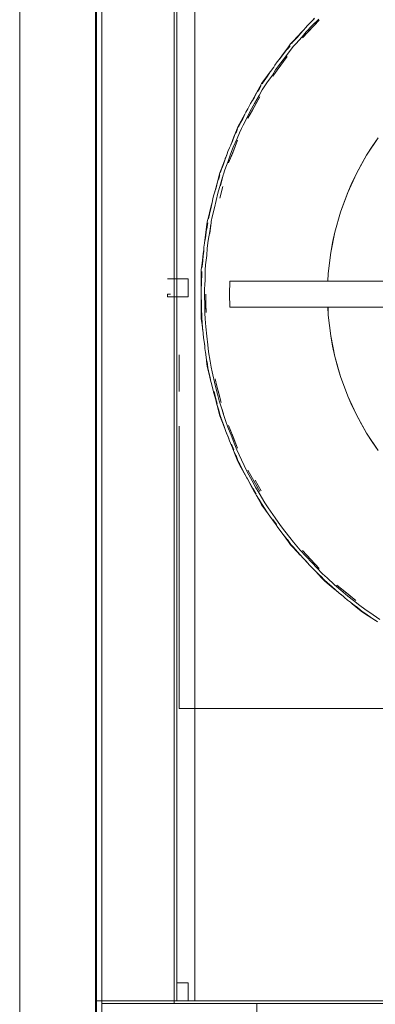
# Model space of a CAD drawing. Header units: millimetres. Extents: x -16331 to -10174, y -4135 to -3584.
# Tile 356 of 456: x -10264.02 to -10262.64, y -3937.11 to -3933.31. Entities that reach past the tile are written whole.
import ezdxf

# ---------------------------------------------------------------- set-up
doc = ezdxf.new("R2010")
doc.units = ezdxf.units.MM
for name, color, linetype, lineweight in [('IFC-IfcBuildingElementProxy-Contorno', 250, 'Continuous', 5), ('IFC-IfcFlowTerminal-Contorno', 250, 'Continuous', 5), ('IFC-IfcRoof-Contorno', 250, 'Continuous', 5), ('IFC-IfcWallStandardCase-Contorno', 250, 'Continuous', 5), ('IFC-Laje-Contorno', 134, 'Continuous', 5), ('IFC-Pilar-Contorno', 83, 'Continuous', 5), ('IFC-Viga-Contorno', 66, 'Continuous', 5)]:
    doc.layers.add(name, color=color, linetype=linetype, lineweight=lineweight)

msp = doc.modelspace()

# ---------------------------------------------------------------- linework, layer by layer
at = {"layer": 'IFC-IfcBuildingElementProxy-Contorno', "lineweight": 5}
for p, q in [((-10264.0163, -3931.9586), (-10264.0163, -3933.8506)), ((-10263.7231, -3931.9586), (-10263.7231, -3937.4074)), ((-10263.7231, -3933.8506), (-10263.7231, -3931.9586)), ((-10264.0163, -3933.8506), (-10264.0163, -3934.972)), ((-10263.7231, -3934.972), (-10263.7231, -3933.8506)), ((-10263.3993, -3934.6022), (-10263.3993, -3934.7431)), ((-10263.3993, -3934.8771), (-10263.3993, -3935.8675)), ((-10264.0163, -3934.972), (-10264.0163, -3936.0935)), ((-10263.7231, -3936.0935), (-10263.7231, -3934.972)), ((-10263.3993, -3935.8675), (-10263.3993, -3935.9675)), ((-10263.3993, -3935.9675), (-10262.3753, -3935.9675)), ((-10264.0163, -3936.0935), (-10264.0163, -3937.2149)), ((-10263.7231, -3937.2149), (-10263.7231, -3936.0935))]:
    msp.add_line(p, q, dxfattribs=at)
at = {"layer": 'IFC-IfcFlowTerminal-Contorno', "lineweight": 5}
for p, q in [((-10262.8583, -3933.3083), (-10262.9228, -3933.3769)), ((-10262.8905, -3933.3426), (-10262.8583, -3933.3083)), ((-10262.8862, -3933.3116), (-10262.8899, -3933.3151)), ((-10262.8604, -3933.3046), (-10262.8867, -3933.3303)), ((-10262.8767, -3933.3015), (-10262.8862, -3933.3116)), ((-10262.878, -3933.3038), (-10262.8862, -3933.3116)), ((-10262.919, -3933.3471), (-10262.9313, -3933.3603)), ((-10262.9168, -3933.3442), (-10262.9248, -3933.3527)), ((-10262.9228, -3933.3769), (-10262.8905, -3933.3426)), ((-10262.9168, -3933.3442), (-10262.919, -3933.3471)), ((-10262.9129, -3933.3391), (-10262.9168, -3933.3442)), ((-10262.9024, -3933.328), (-10262.9129, -3933.3391)), ((-10262.8867, -3933.3303), (-10262.9095, -3933.3542)), ((-10262.8899, -3933.3151), (-10262.9024, -3933.328)), ((-10262.9248, -3933.3527), (-10262.9592, -3933.3893)), ((-10262.9537, -3933.3855), (-10262.9588, -3933.3915)), ((-10262.9427, -3933.3738), (-10262.9537, -3933.3855)), ((-10262.9246, -3933.3728), (-10262.9492, -3933.4001)), ((-10262.9313, -3933.3603), (-10262.9427, -3933.3738)), ((-10262.9095, -3933.3542), (-10262.9246, -3933.3728)), ((-10262.9773, -3933.4112), (-10262.9925, -3933.4321)), ((-10262.9817, -3933.4203), (-10262.9894, -3933.4287)), ((-10262.9705, -3933.4253), (-10262.9844, -3933.4449)), ((-10262.9809, -3933.4195), (-10262.9817, -3933.4203)), ((-10262.9817, -3933.4203), (-10262.9816, -3933.4201)), ((-10262.9816, -3933.4201), (-10262.9713, -3933.4075)), ((-10262.9713, -3933.4075), (-10262.9809, -3933.4195)), ((-10262.969, -3933.3997), (-10262.9773, -3933.4112)), ((-10262.9573, -3933.4094), (-10262.9705, -3933.4253)), ((-10262.9592, -3933.3893), (-10262.969, -3933.3997)), ((-10262.9588, -3933.3915), (-10262.9652, -3933.399)), ((-10262.9492, -3933.4001), (-10262.9573, -3933.4094)), ((-10262.9827, -3933.4494), (-10263.0214, -3933.5021)), ((-10263.0133, -3933.4607), (-10263.0206, -3933.4697)), ((-10262.9925, -3933.4321), (-10263.0133, -3933.4607)), ((-10263.0124, -3933.4597), (-10263.0133, -3933.4607)), ((-10263.0029, -3933.4476), (-10263.0124, -3933.4597)), ((-10263.0104, -3933.4875), (-10262.9827, -3933.4494)), ((-10262.9844, -3933.4449), (-10263.0073, -3933.4736)), ((-10262.9894, -3933.4287), (-10263.0029, -3933.4476)), ((-10263.0428, -3933.5014), (-10263.0461, -3933.5054)), ((-10263.0344, -3933.4897), (-10263.0428, -3933.5014)), ((-10263.0382, -3933.4956), (-10263.0428, -3933.5014)), ((-10263.0269, -3933.5002), (-10263.0396, -3933.5206)), ((-10263.0344, -3933.4897), (-10263.0382, -3933.4956)), ((-10263.0381, -3933.5256), (-10263.0104, -3933.4875)), ((-10263.0214, -3933.5021), (-10263.0381, -3933.5256)), ((-10263.0295, -3933.4824), (-10263.0344, -3933.4897)), ((-10263.0206, -3933.4697), (-10263.0295, -3933.4824)), ((-10263.0073, -3933.4736), (-10263.0269, -3933.5002)), ((-10263.048, -3933.5085), (-10263.0727, -3933.5424)), ((-10263.0671, -3933.5377), (-10263.0708, -3933.5429)), ((-10263.0584, -3933.5251), (-10263.0671, -3933.5377)), ((-10263.0396, -3933.5206), (-10263.0606, -3933.5506)), ((-10263.048, -3933.5085), (-10263.0584, -3933.5251)), ((-10263.0461, -3933.5054), (-10263.048, -3933.5085)), ((-10263.0879, -3933.5664), (-10263.1005, -3933.5893)), ((-10263.0911, -3933.5761), (-10263.0978, -3933.5856)), ((-10263.0905, -3933.5752), (-10263.0911, -3933.5761)), ((-10263.0911, -3933.5761), (-10263.091, -3933.5758)), ((-10263.091, -3933.5758), (-10263.0827, -3933.5614)), ((-10263.0827, -3933.5614), (-10263.0905, -3933.5752)), ((-10263.0785, -3933.5783), (-10263.09, -3933.5997)), ((-10263.081, -3933.554), (-10263.0879, -3933.5664)), ((-10263.0727, -3933.5424), (-10263.081, -3933.554)), ((-10263.0746, -3933.5483), (-10263.0795, -3933.5549)), ((-10263.0795, -3933.5549), (-10263.0771, -3933.5516)), ((-10263.0682, -3933.5621), (-10263.0785, -3933.5783)), ((-10263.0771, -3933.5516), (-10263.0708, -3933.5429)), ((-10263.0708, -3933.5429), (-10263.0746, -3933.5483)), ((-10263.0606, -3933.5506), (-10263.0682, -3933.5621)), ((-10263.1005, -3933.5893), (-10263.1174, -3933.6201)), ((-10263.1088, -3933.6059), (-10263.1167, -3933.619)), ((-10263.0884, -3933.605), (-10263.1166, -3933.6562)), ((-10263.1111, -3933.6462), (-10263.0884, -3933.605)), ((-10263.09, -3933.5997), (-10263.1091, -3933.6307)), ((-10263.0978, -3933.5856), (-10263.1088, -3933.6059)), ((-10263.1347, -3933.6516), (-10263.1418, -3933.6645)), ((-10263.1347, -3933.6516), (-10263.1378, -3933.6579)), ((-10263.1309, -3933.6437), (-10263.1347, -3933.6516)), ((-10263.1338, -3933.6875), (-10263.1111, -3933.6462)), ((-10263.1236, -3933.6301), (-10263.1309, -3933.6437)), ((-10263.1091, -3933.6307), (-10263.1252, -3933.6596)), ((-10263.1174, -3933.6201), (-10263.1236, -3933.6301)), ((-10263.1167, -3933.619), (-10263.1174, -3933.6201)), ((-10263.1458, -3933.6719), (-10263.166, -3933.7086)), ((-10263.1541, -3933.6897), (-10263.1612, -3933.7033)), ((-10263.1458, -3933.6719), (-10263.1541, -3933.6897)), ((-10263.1353, -3933.6817), (-10263.1524, -3933.7138)), ((-10263.1444, -3933.6688), (-10263.1458, -3933.6719)), ((-10263.1418, -3933.6645), (-10263.1444, -3933.6688)), ((-10263.1378, -3933.6579), (-10263.1418, -3933.6645)), ((-10263.1252, -3933.6596), (-10263.1353, -3933.6817)), ((-10263.1166, -3933.6562), (-10263.1338, -3933.6875)), ((-10263.18, -3933.744), (-10263.1737, -3933.7288)), ((-10263.1737, -3933.7288), (-10263.1797, -3933.7435)), ((-10263.1729, -3933.7211), (-10263.1781, -3933.7343)), ((-10263.166, -3933.7086), (-10263.1729, -3933.7211)), ((-10263.1673, -3933.7148), (-10263.1713, -3933.7218)), ((-10263.1713, -3933.7218), (-10263.1694, -3933.7184)), ((-10263.1694, -3933.7184), (-10263.1639, -3933.7084)), ((-10263.1639, -3933.7084), (-10263.1673, -3933.7148)), ((-10263.1591, -3933.7275), (-10263.1667, -3933.7436)), ((-10263.1612, -3933.7033), (-10263.1639, -3933.7084)), ((-10263.1524, -3933.7138), (-10263.1591, -3933.7275)), ((-10263.1879, -3933.7589), (-10263.2007, -3933.7912)), ((-10263.1857, -3933.7548), (-10263.194, -3933.7762)), ((-10263.1755, -3933.7664), (-10263.1905, -3933.7994)), ((-10263.1781, -3933.7343), (-10263.1879, -3933.7589)), ((-10263.1802, -3933.7444), (-10263.1857, -3933.7548)), ((-10263.1797, -3933.7435), (-10263.1802, -3933.7444)), ((-10263.1802, -3933.7444), (-10263.18, -3933.744)), ((-10263.1667, -3933.7436), (-10263.1755, -3933.7664)), ((-10262.675, -3933.8307), (-10262.6302, -3933.7637)), ((-10262.6302, -3933.7637), (-10262.6533, -3933.7968)), ((-10263.2057, -3933.8021), (-10263.2112, -3933.8165)), ((-10263.2007, -3933.7912), (-10263.2057, -3933.8021)), ((-10263.1905, -3933.7994), (-10263.2009, -3933.8265)), ((-10263.2002, -3933.7902), (-10263.2007, -3933.7912)), ((-10263.194, -3933.7762), (-10263.2002, -3933.7902)), ((-10263.1738, -3933.7726), (-10263.1927, -3933.821)), ((-10263.1912, -3933.8164), (-10263.1738, -3933.7726)), ((-10262.6533, -3933.7968), (-10262.675, -3933.8307)), ((-10263.2215, -3933.8432), (-10263.2224, -3933.8462)), ((-10263.2195, -3933.8387), (-10263.2215, -3933.8432)), ((-10263.214, -3933.8248), (-10263.2195, -3933.8387)), ((-10263.2162, -3933.8315), (-10263.2195, -3933.8387)), ((-10263.214, -3933.8248), (-10263.2162, -3933.8315)), ((-10263.2112, -3933.8165), (-10263.214, -3933.8248)), ((-10263.2009, -3933.8265), (-10263.2103, -3933.8534)), ((-10263.2085, -3933.8601), (-10263.1912, -3933.8164)), ((-10263.1927, -3933.821), (-10263.2085, -3933.8601)), ((-10262.7144, -3933.9011), (-10262.675, -3933.8307)), ((-10262.675, -3933.8307), (-10262.6954, -3933.8655)), ((-10263.2249, -3933.8525), (-10263.2378, -3933.8851)), ((-10263.2337, -3933.8794), (-10263.2356, -3933.8842)), ((-10263.2284, -3933.8651), (-10263.2337, -3933.8794)), ((-10263.2224, -3933.8462), (-10263.2284, -3933.8651)), ((-10263.2224, -3933.8462), (-10263.2249, -3933.8525)), ((-10263.2103, -3933.8534), (-10263.2232, -3933.8872)), ((-10262.6954, -3933.8655), (-10262.7144, -3933.9011)), ((-10263.2466, -3933.9122), (-10263.2533, -3933.938)), ((-10263.2473, -3933.922), (-10263.243, -3933.9063)), ((-10263.243, -3933.9063), (-10263.2471, -3933.9216)), ((-10263.2431, -3933.8983), (-10263.2466, -3933.9122)), ((-10263.2378, -3933.8851), (-10263.2431, -3933.8983)), ((-10263.2384, -3933.8917), (-10263.2414, -3933.8989)), ((-10263.2414, -3933.8989), (-10263.24, -3933.8954)), ((-10263.2404, -3933.9487), (-10263.2319, -3933.915)), ((-10263.24, -3933.8954), (-10263.2356, -3933.8842)), ((-10263.2319, -3933.915), (-10263.2396, -3933.9424)), ((-10263.2356, -3933.8842), (-10263.2384, -3933.8917)), ((-10263.2296, -3933.9067), (-10263.2349, -3933.9275)), ((-10263.2286, -3933.903), (-10263.2296, -3933.9067)), ((-10263.2232, -3933.8872), (-10263.2286, -3933.903)), ((-10262.7482, -3933.9744), (-10262.7144, -3933.9011)), ((-10262.7144, -3933.9011), (-10262.732, -3933.9374)), ((-10263.2533, -3933.938), (-10263.2619, -3933.9715)), ((-10263.2572, -3933.9559), (-10263.2616, -3933.9706)), ((-10263.2516, -3933.9336), (-10263.2572, -3933.9559)), ((-10263.2474, -3933.9225), (-10263.2516, -3933.9336)), ((-10263.2396, -3933.9424), (-10263.2504, -3933.9769)), ((-10263.2471, -3933.9216), (-10263.2474, -3933.9225)), ((-10263.2474, -3933.9225), (-10263.2473, -3933.922)), ((-10263.2431, -3933.9968), (-10263.2314, -3933.9513)), ((-10263.2349, -3933.9275), (-10263.2404, -3933.9487)), ((-10262.732, -3933.9374), (-10262.7482, -3933.9744)), ((-10263.2655, -3933.9831), (-10263.2691, -3933.998)), ((-10263.2619, -3933.9715), (-10263.2655, -3933.9831)), ((-10263.2616, -3933.9706), (-10263.2619, -3933.9715)), ((-10263.2504, -3933.9769), (-10263.2573, -3934.0052)), ((-10262.7761, -3934.0501), (-10262.7482, -3933.9744)), ((-10262.7482, -3933.9744), (-10262.7664, -3934.0215)), ((-10263.2766, -3934.031), (-10263.2802, -3934.0483)), ((-10263.2748, -3934.0219), (-10263.2784, -3934.0358)), ((-10263.2723, -3934.0135), (-10263.2766, -3934.031)), ((-10263.2709, -3934.0066), (-10263.2748, -3934.0219)), ((-10263.2709, -3934.0066), (-10263.2723, -3934.0135)), ((-10263.2633, -3934.0331), (-10263.272, -3934.0681)), ((-10263.2691, -3933.998), (-10263.2709, -3934.0066)), ((-10263.2573, -3934.0052), (-10263.2633, -3934.0331)), ((-10262.7664, -3934.0215), (-10262.7761, -3934.0501)), ((-10263.2869, -3934.0692), (-10263.2905, -3934.083)), ((-10263.2784, -3934.0358), (-10263.2869, -3934.0692)), ((-10263.2836, -3934.0632), (-10263.2868, -3934.076)), ((-10263.2845, -3934.0672), (-10263.2828, -3934.0603)), ((-10263.2802, -3934.0483), (-10263.2836, -3934.0632)), ((-10263.272, -3934.0681), (-10263.2756, -3934.0859)), ((-10262.7761, -3934.0501), (-10262.798, -3934.1277)), ((-10263.2923, -3934.0972), (-10263.2976, -3934.1389)), ((-10263.2919, -3934.1083), (-10263.2949, -3934.1245)), ((-10263.2905, -3934.083), (-10263.2923, -3934.0972)), ((-10263.2916, -3934.1068), (-10263.2919, -3934.1083)), ((-10263.2919, -3934.1083), (-10263.2917, -3934.107)), ((-10263.2917, -3934.107), (-10263.2894, -3934.0911)), ((-10263.2894, -3934.0911), (-10263.2916, -3934.1068)), ((-10263.2815, -3934.1327), (-10263.2771, -3934.0968)), ((-10263.2771, -3934.0968), (-10263.2813, -3934.1251)), ((-10263.2763, -3934.0917), (-10263.2788, -3934.1117)), ((-10263.2756, -3934.0859), (-10263.2763, -3934.0917)), ((-10263.2976, -3934.1389), (-10263.3, -3934.158)), ((-10263.2973, -3934.1421), (-10263.2998, -3934.1571)), ((-10263.2949, -3934.1245), (-10263.2973, -3934.1421)), ((-10263.2813, -3934.1251), (-10263.2878, -3934.1605)), ((-10263.2788, -3934.1117), (-10263.2815, -3934.1327)), ((-10262.8138, -3934.2068), (-10262.798, -3934.1277)), ((-10262.798, -3934.1277), (-10262.8067, -3934.1671)), ((-10263.3039, -3934.1853), (-10263.3045, -3934.1941)), ((-10263.3021, -3934.1701), (-10263.3039, -3934.1853)), ((-10263.3, -3934.158), (-10263.3021, -3934.1701)), ((-10263.2998, -3934.1571), (-10263.3, -3934.158)), ((-10263.2878, -3934.1605), (-10263.2911, -3934.1895)), ((-10262.8067, -3934.1671), (-10262.8138, -3934.2068)), ((-10263.3084, -3934.2244), (-10263.3126, -3934.2581)), ((-10263.3072, -3934.219), (-10263.3085, -3934.2367)), ((-10263.3066, -3934.2105), (-10263.3084, -3934.2244)), ((-10263.305, -3934.2011), (-10263.3072, -3934.219)), ((-10263.3045, -3934.1941), (-10263.3066, -3934.2105)), ((-10263.3045, -3934.1941), (-10263.305, -3934.2011)), ((-10263.2935, -3934.2181), (-10263.2978, -3934.2537)), ((-10263.2911, -3934.1895), (-10263.2935, -3934.2181)), ((-10262.8232, -3934.2869), (-10262.8138, -3934.2068)), ((-10262.8138, -3934.2068), (-10262.8193, -3934.2468)), ((-10263.3126, -3934.2581), (-10263.3144, -3934.2722)), ((-10263.3101, -3934.2519), (-10263.3116, -3934.265)), ((-10263.3085, -3934.2367), (-10263.3101, -3934.2519)), ((-10263.2978, -3934.2537), (-10263.2992, -3934.2731)), ((-10262.8193, -3934.2468), (-10262.8232, -3934.2869)), ((-10263.3144, -3934.2722), (-10263.3144, -3934.2864)), ((-10263.3144, -3934.2864), (-10263.3144, -3934.3013)), ((-10263.3144, -3934.3013), (-10263.3144, -3934.3206)), ((-10263.3126, -3934.2972), (-10263.3138, -3934.3132)), ((-10263.3126, -3934.2961), (-10263.3124, -3934.2802)), ((-10263.3125, -3934.2961), (-10263.3126, -3934.2972)), ((-10263.3126, -3934.2972), (-10263.3126, -3934.2961)), ((-10263.3124, -3934.2802), (-10263.3125, -3934.2961)), ((-10263.2993, -3934.2829), (-10263.2999, -3934.3116)), ((-10263.2992, -3934.3203), (-10263.2993, -3934.2829)), ((-10263.2992, -3934.2731), (-10263.2992, -3934.2812)), ((-10263.2992, -3934.2812), (-10263.2992, -3934.2999)), ((-10263.2992, -3934.2999), (-10263.2992, -3934.3203)), ((-10262.8232, -3934.2869), (-10262.825, -3934.3175)), ((-10263.3144, -3934.3206), (-10263.3144, -3934.3427)), ((-10263.3137, -3934.3318), (-10263.3144, -3934.3427)), ((-10263.3138, -3934.3132), (-10263.3137, -3934.3318)), ((-10263.2999, -3934.3116), (-10263.302, -3934.3473)), ((-10263.2042, -3934.3175), (-10263.2051, -3934.3675)), ((-10262.928, -3934.3175), (-10263.2042, -3934.3175)), ((-10262.8316, -3934.3175), (-10262.928, -3934.3175)), ((-10262.8284, -3934.3175), (-10262.8316, -3934.3175)), ((-10262.8276, -3934.3175), (-10262.8284, -3934.3175)), ((-10262.825, -3934.3175), (-10262.8276, -3934.3175)), ((-10262.8244, -3934.3175), (-10262.825, -3934.3175)), ((-10262.65, -3934.3175), (-10262.8244, -3934.3175)), ((-10262.4628, -3934.3175), (-10262.65, -3934.3175)), ((-10263.3147, -3934.3474), (-10263.3149, -3934.3755)), ((-10263.3149, -3934.3755), (-10263.3144, -3934.3843)), ((-10263.3144, -3934.3427), (-10263.3147, -3934.3474)), ((-10263.302, -3934.3473), (-10263.3016, -3934.3766)), ((-10263.3016, -3934.3766), (-10263.3005, -3934.4054)), ((-10263.2963, -3934.3675), (-10263.2968, -3934.3911)), ((-10263.2963, -3934.4062), (-10263.2963, -3934.3675)), ((-10263.2051, -3934.3675), (-10263.2042, -3934.4175)), ((-10263.3144, -3934.3843), (-10263.314, -3934.3913)), ((-10263.3144, -3934.3843), (-10263.3144, -3934.401)), ((-10263.3144, -3934.401), (-10263.3144, -3934.4486)), ((-10263.314, -3934.3913), (-10263.314, -3934.4093)), ((-10263.314, -3934.4093), (-10263.313, -3934.4271)), ((-10263.3005, -3934.4054), (-10263.3003, -3934.4411)), ((-10263.2968, -3934.3911), (-10263.2963, -3934.4062)), ((-10263.2963, -3934.4146), (-10263.2963, -3934.4062)), ((-10263.2963, -3934.4062), (-10263.2954, -3934.4382)), ((-10263.2954, -3934.4382), (-10263.2963, -3934.4146)), ((-10263.3144, -3934.4486), (-10263.3144, -3934.4629)), ((-10263.313, -3934.4271), (-10263.313, -3934.4425)), ((-10263.313, -3934.4425), (-10263.3126, -3934.4628)), ((-10263.3126, -3934.4628), (-10263.3126, -3934.4389)), ((-10263.3003, -3934.4411), (-10263.2992, -3934.4619)), ((-10263.2042, -3934.4175), (-10262.928, -3934.4175)), ((-10262.928, -3934.4175), (-10262.8252, -3934.4175)), ((-10262.8252, -3934.4175), (-10262.8252, -3934.418)), ((-10262.8252, -3934.4175), (-10262.8244, -3934.4175)), ((-10262.8252, -3934.418), (-10262.8232, -3934.4481)), ((-10262.8232, -3934.4481), (-10262.8244, -3934.4175)), ((-10262.8244, -3934.4175), (-10262.65, -3934.4175)), ((-10262.8232, -3934.4481), (-10262.8138, -3934.5282)), ((-10262.65, -3934.4175), (-10262.4628, -3934.4175)), ((-10263.3144, -3934.4629), (-10263.3126, -3934.477)), ((-10263.3126, -3934.4628), (-10263.3111, -3934.4746)), ((-10263.3112, -3934.4738), (-10263.3126, -3934.4628)), ((-10263.3126, -3934.477), (-10263.3076, -3934.5162)), ((-10263.3111, -3934.4746), (-10263.309, -3934.5006)), ((-10263.2992, -3934.4619), (-10263.2972, -3934.4929)), ((-10263.309, -3934.5006), (-10263.3076, -3934.5162)), ((-10263.3076, -3934.5162), (-10263.3073, -3934.5204)), ((-10263.3073, -3934.5204), (-10263.3054, -3934.534)), ((-10263.2972, -3934.4929), (-10263.2934, -3934.5298)), ((-10262.8138, -3934.5282), (-10262.8067, -3934.568)), ((-10262.798, -3934.6074), (-10262.8138, -3934.5282)), ((-10263.3054, -3934.534), (-10263.3052, -3934.5357)), ((-10263.3054, -3934.534), (-10263.3053, -3934.5348)), ((-10263.3053, -3934.5348), (-10263.3024, -3934.5575)), ((-10263.3052, -3934.5357), (-10263.3029, -3934.551)), ((-10263.3029, -3934.551), (-10263.3011, -3934.5661)), ((-10263.3024, -3934.5575), (-10263.3009, -3934.57)), ((-10263.3011, -3934.5661), (-10263.3009, -3934.57)), ((-10263.2934, -3934.5298), (-10263.2895, -3934.5624)), ((-10263.2895, -3934.5624), (-10263.2859, -3934.5895)), ((-10263.3009, -3934.57), (-10263.3004, -3934.5767)), ((-10263.3004, -3934.5767), (-10263.2982, -3934.593)), ((-10263.2982, -3934.593), (-10263.2972, -3934.5991)), ((-10263.2972, -3934.5991), (-10263.2952, -3934.6113)), ((-10263.2972, -3934.5991), (-10263.2966, -3934.6033)), ((-10263.2966, -3934.6033), (-10263.2959, -3934.6095)), ((-10263.2859, -3934.5895), (-10263.2797, -3934.626)), ((-10262.8067, -3934.568), (-10262.798, -3934.6074)), ((-10263.2959, -3934.6095), (-10263.2923, -3934.6379)), ((-10263.2952, -3934.6113), (-10263.2923, -3934.6276)), ((-10263.2923, -3934.6276), (-10263.2887, -3934.6517)), ((-10263.2923, -3934.6379), (-10263.2905, -3934.652)), ((-10263.2887, -3934.6517), (-10263.2917, -3934.6281)), ((-10263.2797, -3934.626), (-10263.2756, -3934.6492)), ((-10262.798, -3934.6074), (-10262.785, -3934.6561)), ((-10262.7761, -3934.685), (-10262.798, -3934.6074)), ((-10263.2905, -3934.652), (-10263.2869, -3934.6658)), ((-10263.2887, -3934.6517), (-10263.2858, -3934.6634)), ((-10263.2861, -3934.6622), (-10263.2887, -3934.6517)), ((-10263.2869, -3934.6658), (-10263.2771, -3934.7042)), ((-10263.2858, -3934.6634), (-10263.2803, -3934.6889)), ((-10263.2756, -3934.6492), (-10263.2721, -3934.6672)), ((-10263.2721, -3934.6672), (-10263.2608, -3934.7185)), ((-10262.785, -3934.6561), (-10262.7761, -3934.685)), ((-10263.2803, -3934.6889), (-10263.2771, -3934.7042)), ((-10263.2771, -3934.7042), (-10263.2762, -3934.7085)), ((-10263.2762, -3934.7085), (-10263.2738, -3934.7172)), ((-10263.2738, -3934.7172), (-10263.2722, -3934.7228)), ((-10263.2738, -3934.7172), (-10263.2668, -3934.7444)), ((-10263.261, -3934.6943), (-10263.2541, -3934.7226)), ((-10263.2608, -3934.7185), (-10263.2515, -3934.7541)), ((-10262.7761, -3934.685), (-10262.7482, -3934.7607)), ((-10263.2722, -3934.7228), (-10263.2681, -3934.7376)), ((-10263.2681, -3934.7376), (-10263.2665, -3934.7455)), ((-10263.2668, -3934.7444), (-10263.2665, -3934.7455)), ((-10263.2665, -3934.7455), (-10263.2649, -3934.7532)), ((-10263.2591, -3934.767), (-10263.2651, -3934.7439)), ((-10263.2649, -3934.7532), (-10263.2599, -3934.7721)), ((-10263.2541, -3934.7226), (-10263.2376, -3934.7855)), ((-10263.2515, -3934.7541), (-10263.2448, -3934.7796)), ((-10263.2376, -3934.7855), (-10263.2493, -3934.7399)), ((-10263.2599, -3934.7721), (-10263.2573, -3934.7814)), ((-10263.2532, -3934.79), (-10263.2591, -3934.767)), ((-10263.2573, -3934.7814), (-10263.253, -3934.7963)), ((-10263.2573, -3934.7814), (-10263.2554, -3934.7886)), ((-10263.2554, -3934.7886), (-10263.2509, -3934.8062)), ((-10263.2448, -3934.7796), (-10263.2285, -3934.8298)), ((-10262.7482, -3934.7607), (-10262.732, -3934.7976)), ((-10262.7144, -3934.8339), (-10262.7482, -3934.7607)), ((-10263.253, -3934.7963), (-10263.2481, -3934.8121)), ((-10263.2509, -3934.8062), (-10263.2466, -3934.8229)), ((-10263.2481, -3934.8121), (-10263.2414, -3934.8362)), ((-10263.2414, -3934.8362), (-10263.2473, -3934.8131)), ((-10263.2466, -3934.8229), (-10263.2431, -3934.8367)), ((-10263.2285, -3934.8298), (-10263.2345, -3934.8092)), ((-10263.2345, -3934.8092), (-10263.2319, -3934.8192)), ((-10263.2319, -3934.8192), (-10263.2286, -3934.832)), ((-10263.2286, -3934.832), (-10263.221, -3934.8554)), ((-10262.732, -3934.7976), (-10262.7144, -3934.8339)), ((-10262.7144, -3934.8339), (-10262.6954, -3934.8695)), ((-10262.675, -3934.9043), (-10262.7144, -3934.8339)), ((-10263.2431, -3934.8367), (-10263.2378, -3934.85)), ((-10263.2414, -3934.8362), (-10263.237, -3934.8475)), ((-10263.2375, -3934.846), (-10263.2414, -3934.8362)), ((-10263.2378, -3934.85), (-10263.2232, -3934.8868)), ((-10263.237, -3934.8475), (-10263.2287, -3934.8713)), ((-10263.2287, -3934.8713), (-10263.2232, -3934.8868)), ((-10263.221, -3934.8554), (-10263.2118, -3934.8815)), ((-10262.6954, -3934.8695), (-10262.675, -3934.9043)), ((-10263.2232, -3934.8868), (-10263.222, -3934.8904)), ((-10263.222, -3934.8904), (-10263.2188, -3934.898)), ((-10263.2188, -3934.898), (-10263.2163, -3934.9041)), ((-10263.2188, -3934.898), (-10263.208, -3934.9254)), ((-10263.2163, -3934.9041), (-10263.2103, -3934.9183)), ((-10263.2118, -3934.8815), (-10263.1968, -3934.9182)), ((-10263.1912, -3934.9187), (-10263.2085, -3934.8749)), ((-10263.2085, -3934.8749), (-10263.1738, -3934.9625)), ((-10262.675, -3934.9043), (-10262.6533, -3934.9383)), ((-10262.6302, -3934.9714), (-10262.675, -3934.9043)), ((-10263.2103, -3934.9183), (-10263.2078, -3934.9259)), ((-10263.2078, -3934.9259), (-10263.2051, -3934.9336)), ((-10263.2051, -3934.9336), (-10263.1978, -3934.9518)), ((-10263.1888, -3934.969), (-10263.1976, -3934.9468)), ((-10263.1968, -3934.9182), (-10263.1877, -3934.9434)), ((-10263.1738, -3934.9625), (-10263.1912, -3934.9187)), ((-10263.1877, -3934.9434), (-10263.1768, -3934.969)), ((-10262.6533, -3934.9383), (-10262.6302, -3934.9714)), ((-10263.1978, -3934.9518), (-10263.194, -3934.9607)), ((-10263.194, -3934.9607), (-10263.1881, -3934.9746)), ((-10263.194, -3934.9607), (-10263.1914, -3934.9673)), ((-10263.1914, -3934.9673), (-10263.1856, -3934.9818)), ((-10263.1881, -3934.9746), (-10263.1813, -3934.9896)), ((-10263.1856, -3934.9818), (-10263.1781, -3935.0008)), ((-10263.1768, -3934.969), (-10263.1591, -3935.0075)), ((-10263.1813, -3934.9896), (-10263.1713, -3935.0132)), ((-10263.1713, -3935.0132), (-10263.18, -3934.9911)), ((-10263.1781, -3935.0008), (-10263.1729, -3935.014)), ((-10263.1729, -3935.014), (-10263.166, -3935.0265)), ((-10263.1713, -3935.0132), (-10263.1654, -3935.024)), ((-10263.1664, -3935.0221), (-10263.1713, -3935.0132)), ((-10263.1654, -3935.024), (-10263.1536, -3935.0476)), ((-10263.1591, -3935.0075), (-10263.1491, -3935.0289)), ((-10263.166, -3935.0265), (-10263.1486, -3935.0582)), ((-10263.1536, -3935.0476), (-10263.1468, -3935.0614)), ((-10263.1491, -3935.0289), (-10263.1366, -3935.0538)), ((-10263.1486, -3935.0582), (-10263.1468, -3935.0614)), ((-10263.1468, -3935.0614), (-10263.1464, -3935.0622)), ((-10263.1366, -3935.0538), (-10263.1172, -3935.0883)), ((-10263.1111, -3935.0888), (-10263.1338, -3935.0476)), ((-10263.1338, -3935.0476), (-10263.1099, -3935.0906)), ((-10263.1464, -3935.0622), (-10263.1386, -3935.0767)), ((-10263.1386, -3935.0767), (-10263.136, -3935.081)), ((-10263.136, -3935.081), (-10263.1304, -3935.0905)), ((-10263.136, -3935.081), (-10263.127, -3935.0975)), ((-10263.1304, -3935.0905), (-10263.1266, -3935.0981)), ((-10263.127, -3935.0975), (-10263.1118, -3935.125)), ((-10263.1266, -3935.0981), (-10263.1215, -3935.1085)), ((-10263.1172, -3935.0883), (-10263.1049, -3935.1124)), ((-10263.0884, -3935.1301), (-10263.1111, -3935.0888)), ((-10263.1099, -3935.0906), (-10263.0884, -3935.1301)), ((-10263.0829, -3935.1269), (-10263.1055, -3935.0858)), ((-10263.1215, -3935.1085), (-10263.1109, -3935.1268)), ((-10263.1025, -3935.1384), (-10263.1139, -3935.1175)), ((-10263.1109, -3935.1268), (-10263.1083, -3935.1311)), ((-10263.1109, -3935.1268), (-10263.1043, -3935.1387)), ((-10263.1083, -3935.1311), (-10263.1003, -3935.1452)), ((-10263.1049, -3935.1124), (-10263.0908, -3935.1366)), ((-10263.0908, -3935.1366), (-10263.0682, -3935.173)), ((-10263.1043, -3935.1387), (-10263.0879, -3935.1686)), ((-10263.1003, -3935.1452), (-10263.0916, -3935.1591)), ((-10263.0916, -3935.1591), (-10263.0795, -3935.1801)), ((-10263.0795, -3935.1801), (-10263.091, -3935.1593)), ((-10263.0879, -3935.1686), (-10263.081, -3935.1811)), ((-10263.0682, -3935.173), (-10263.0556, -3935.1929)), ((-10263.081, -3935.1811), (-10263.0727, -3935.1926)), ((-10263.0795, -3935.1801), (-10263.0724, -3935.1901)), ((-10263.0738, -3935.188), (-10263.0795, -3935.1801)), ((-10263.0727, -3935.1926), (-10263.0496, -3935.2243)), ((-10263.0724, -3935.1901), (-10263.0579, -3935.2117)), ((-10263.0579, -3935.2117), (-10263.049, -3935.2251)), ((-10263.0556, -3935.1929), (-10263.0289, -3935.2319)), ((-10263.0496, -3935.2243), (-10263.0492, -3935.2249)), ((-10263.049, -3935.2251), (-10263.0395, -3935.2385)), ((-10263.0395, -3935.2385), (-10263.0365, -3935.2424)), ((-10263.0235, -3935.2572), (-10263.0375, -3935.2379)), ((-10263.0365, -3935.2424), (-10263.0296, -3935.2512)), ((-10263.0365, -3935.2424), (-10263.025, -3935.2582)), ((-10263.0296, -3935.2512), (-10263.0248, -3935.2584)), ((-10263.0289, -3935.2319), (-10263.0076, -3935.2611)), ((-10263.0248, -3935.2584), (-10263.0182, -3935.2685)), ((-10263.0182, -3935.2685), (-10263.0052, -3935.2854)), ((-10263.0076, -3935.2611), (-10262.9916, -3935.2828)), ((-10263.0052, -3935.2854), (-10263.0026, -3935.2889)), ((-10263.0052, -3935.2854), (-10262.9978, -3935.2956)), ((-10263.0026, -3935.2889), (-10262.9929, -3935.3017)), ((-10262.9916, -3935.2828), (-10262.9722, -3935.3075)), ((-10262.9978, -3935.2956), (-10262.9773, -3935.3238)), ((-10262.9929, -3935.3017), (-10262.9826, -3935.3144)), ((-10262.9826, -3935.3144), (-10262.9676, -3935.3342)), ((-10262.9676, -3935.3342), (-10262.9816, -3935.3149)), ((-10262.9773, -3935.3238), (-10262.969, -3935.3353)), ((-10262.9722, -3935.3075), (-10262.9573, -3935.3257)), ((-10262.9573, -3935.3257), (-10262.9317, -3935.3559)), ((-10262.969, -3935.3353), (-10262.9592, -3935.3457)), ((-10262.9676, -3935.3342), (-10262.9592, -3935.3433)), ((-10262.9611, -3935.3411), (-10262.9676, -3935.3342)), ((-10262.9592, -3935.3433), (-10262.9425, -3935.3625)), ((-10262.9592, -3935.3457), (-10262.9317, -3935.375)), ((-10262.9425, -3935.3625), (-10262.932, -3935.3746)), ((-10262.9317, -3935.3559), (-10262.9108, -3935.3793)), ((-10262.8905, -3935.3925), (-10262.9228, -3935.3581)), ((-10262.9228, -3935.3581), (-10262.8583, -3935.4268)), ((-10262.932, -3935.3746), (-10262.9308, -3935.376)), ((-10262.9317, -3935.375), (-10262.9308, -3935.376)), ((-10262.9308, -3935.376), (-10262.921, -3935.3866)), ((-10262.921, -3935.3866), (-10262.9176, -3935.3901)), ((-10262.9176, -3935.3901), (-10262.9095, -3935.3981)), ((-10262.9176, -3935.3901), (-10262.9038, -3935.4048)), ((-10262.9108, -3935.3793), (-10262.8862, -3935.4055)), ((-10262.9095, -3935.3981), (-10262.9038, -3935.4048)), ((-10262.8583, -3935.4268), (-10262.8905, -3935.3925)), ((-10262.9038, -3935.4048), (-10262.8956, -3935.4142)), ((-10262.8956, -3935.4142), (-10262.8805, -3935.4296)), ((-10262.8862, -3935.4055), (-10262.8674, -3935.4251)), ((-10262.8805, -3935.4296), (-10262.8779, -3935.4322)), ((-10262.8805, -3935.4296), (-10262.8725, -3935.438)), ((-10262.8779, -3935.4322), (-10262.8667, -3935.4436)), ((-10262.8725, -3935.438), (-10262.8482, -3935.464)), ((-10262.8674, -3935.4251), (-10262.8451, -3935.4471)), ((-10262.8667, -3935.4436), (-10262.855, -3935.4548)), ((-10262.855, -3935.4548), (-10262.8372, -3935.473)), ((-10262.8372, -3935.473), (-10262.8535, -3935.4557)), ((-10262.8482, -3935.464), (-10262.8384, -3935.4743)), ((-10262.8451, -3935.4471), (-10262.828, -3935.4633)), ((-10262.8384, -3935.4743), (-10262.8274, -3935.4834)), ((-10262.8372, -3935.473), (-10262.8277, -3935.4811)), ((-10262.8301, -3935.4789), (-10262.8372, -3935.473)), ((-10262.828, -3935.4633), (-10262.7989, -3935.4902)), ((-10262.8277, -3935.4811), (-10262.809, -3935.4977)), ((-10262.8274, -3935.4834), (-10262.7963, -3935.5092)), ((-10262.809, -3935.4977), (-10262.7972, -3935.5083)), ((-10262.7989, -3935.4902), (-10262.7752, -3935.5106)), ((-10262.7972, -3935.5083), (-10262.7942, -3935.5109)), ((-10262.7963, -3935.5092), (-10262.7947, -3935.5105)), ((-10262.7947, -3935.5105), (-10262.7811, -3935.5218)), ((-10262.7942, -3935.5109), (-10262.7849, -3935.5188)), ((-10262.7534, -3935.5212), (-10262.7897, -3935.4912)), ((-10262.7897, -3935.4912), (-10262.7441, -3935.5286)), ((-10262.7752, -3935.5106), (-10262.7477, -3935.5334)), ((-10262.7849, -3935.5188), (-10262.7811, -3935.5218)), ((-10262.7811, -3935.5218), (-10262.7719, -3935.5289)), ((-10262.7811, -3935.5218), (-10262.766, -3935.5343)), ((-10262.7719, -3935.5289), (-10262.766, -3935.5343)), ((-10262.766, -3935.5343), (-10262.7602, -3935.5396)), ((-10262.7602, -3935.5396), (-10262.7485, -3935.5493)), ((-10262.7172, -3935.5512), (-10262.7534, -3935.5212)), ((-10262.7485, -3935.5493), (-10262.7381, -3935.5573)), ((-10262.7477, -3935.5334), (-10262.7264, -3935.5507)), ((-10262.7441, -3935.5286), (-10262.7172, -3935.5512)), ((-10262.7264, -3935.5507), (-10262.7015, -3935.5697)), ((-10262.7381, -3935.5573), (-10262.7363, -3935.5588)), ((-10262.7381, -3935.5573), (-10262.7305, -3935.5636)), ((-10262.7363, -3935.5588), (-10262.7238, -3935.5686)), ((-10262.7305, -3935.5636), (-10262.7025, -3935.5868)), ((-10262.7238, -3935.5686), (-10262.711, -3935.5782)), ((-10262.711, -3935.5782), (-10262.6905, -3935.5944)), ((-10262.6905, -3935.5944), (-10262.7088, -3935.5793)), ((-10262.7025, -3935.5868), (-10262.6915, -3935.5959)), ((-10262.7015, -3935.5697), (-10262.6826, -3935.5836)), ((-10262.6836, -3935.5988), (-10262.6905, -3935.5944)), ((-10262.6905, -3935.5944), (-10262.6904, -3935.5945)), ((-10262.6904, -3935.5945), (-10262.6725, -3935.6064)), ((-10262.6826, -3935.5836), (-10262.6502, -3935.6067)), ((-10262.6915, -3935.5959), (-10262.6795, -3935.6035)), ((-10262.6795, -3935.6035), (-10262.6451, -3935.6253)), ((-10262.6725, -3935.6064), (-10262.6598, -3935.6152)), ((-10262.6598, -3935.6152), (-10262.6468, -3935.6242)), ((-10262.6502, -3935.6067), (-10262.6242, -3935.624)), ((-10262.6468, -3935.6242), (-10262.642, -3935.6273)), ((-10262.6451, -3935.6253), (-10262.6433, -3935.6265)), ((-10262.6433, -3935.6265), (-10262.642, -3935.6273)), ((-10262.642, -3935.6273), (-10262.6334, -3935.6329))]:
    msp.add_line(p, q, dxfattribs=at)
at = {"layer": 'IFC-IfcRoof-Contorno', "lineweight": 5}
for p, q in [((-10263.7191, -3937.4074), (-10263.7191, -3931.6376)), ((-10263.4091, -3932.7675), (-10263.4091, -3934.3074)), ((-10263.3391, -3934.3074), (-10263.3391, -3932.7675)), ((-10263.4091, -3934.3074), (-10263.4455, -3934.3074)), ((-10263.3993, -3934.3074), (-10263.4091, -3934.3074)), ((-10263.3652, -3934.3074), (-10263.3993, -3934.3074)), ((-10263.3652, -3934.3091), (-10263.3652, -3934.3074)), ((-10263.3652, -3934.3674), (-10263.3652, -3934.3091)), ((-10263.3391, -3934.3774), (-10263.3391, -3934.3074)), ((-10263.4455, -3934.3674), (-10263.4455, -3934.3774)), ((-10263.4327, -3934.3674), (-10263.4455, -3934.3674)), ((-10263.4455, -3934.3774), (-10263.4091, -3934.3774)), ((-10263.4091, -3934.3774), (-10263.3993, -3934.3774)), ((-10263.4091, -3934.3774), (-10263.4091, -3937.0976)), ((-10263.3993, -3934.3774), (-10263.3652, -3934.3774)), ((-10263.3652, -3934.3774), (-10263.3652, -3934.3674)), ((-10263.3391, -3935.9675), (-10263.3391, -3934.3774)), ((-10263.3391, -3937.0976), (-10263.3391, -3935.9675)), ((-10263.3652, -3937.0274), (-10263.4091, -3937.0274)), ((-10263.3652, -3937.0291), (-10263.3652, -3937.0274)), ((-10263.3652, -3937.0974), (-10263.3652, -3937.0291)), ((-10263.4091, -3937.0974), (-10263.3652, -3937.0974)), ((-10263.3652, -3937.0976), (-10263.3391, -3937.0976))]:
    msp.add_line(p, q, dxfattribs=at)
at = {"layer": 'IFC-IfcWallStandardCase-Contorno', "lineweight": 5}
for p, q in [((-10263.4091, -3934.3074), (-10263.4091, -3931.7076)), ((-10263.7191, -3931.9586), (-10263.7191, -3937.0974)), ((-10263.4091, -3934.3674), (-10263.4091, -3934.3074)), ((-10263.4091, -3934.3774), (-10263.4091, -3934.3674)), ((-10263.4091, -3937.0274), (-10263.4091, -3934.3774)), ((-10263.4091, -3937.0974), (-10263.4091, -3937.0274)), ((-10263.4091, -3937.0974), (-10263.7191, -3937.0974)), ((-10263.7191, -3937.0974), (-10263.7191, -3937.0976)), ((-10263.7191, -3937.0974), (-10263.5589, -3937.0974)), ((-10263.7191, -3937.0976), (-10263.7191, -3937.114)), ((-10263.5589, -3937.0974), (-10263.4455, -3937.0974)), ((-10263.4455, -3937.0974), (-10263.4091, -3937.0974)), ((-10263.3652, -3937.0974), (-10263.4091, -3937.0974)), ((-10263.3391, -3937.0974), (-10263.3652, -3937.0974)), ((-10260.7499, -3937.0974), (-10263.3391, -3937.0974))]:
    msp.add_line(p, q, dxfattribs=at)
at = {"layer": 'IFC-Laje-Contorno', "lineweight": 5}
for p, q in [((-10263.6991, -3937.1074), (-10263.6991, -3931.6276)), ((-10263.4191, -3931.6276), (-10263.4191, -3937.1074)), ((-10263.6991, -3937.3874), (-10263.6991, -3937.1074)), ((-10263.4191, -3937.1074), (-10263.0991, -3937.1074)), ((-10263.0991, -3937.1074), (-10260.1791, -3937.1074))]:
    msp.add_line(p, q, dxfattribs=at)
at = {"layer": 'IFC-Pilar-Contorno', "lineweight": 5}
for p, q in [((-10263.6991, -3937.1074), (-10263.6991, -3937.2194)), ((-10263.4191, -3937.1074), (-10263.6991, -3937.1074)), ((-10263.3391, -3937.1074), (-10263.4191, -3937.1074)), ((-10263.0991, -3937.1074), (-10263.3391, -3937.1074)), ((-10263.0991, -3937.2754), (-10263.0991, -3937.1074))]:
    msp.add_line(p, q, dxfattribs=at)
at = {"layer": 'IFC-Viga-Contorno', "lineweight": 5}
for p, q in [((-10263.6991, -3931.6276), (-10263.6991, -3937.1074)), ((-10263.4191, -3937.1074), (-10263.4191, -3931.6276)), ((-10263.6991, -3937.1074), (-10263.4191, -3937.1074)), ((-10260.1791, -3937.1074), (-10263.0991, -3937.1074))]:
    msp.add_line(p, q, dxfattribs=at)

doc.saveas('drawing.dxf')
